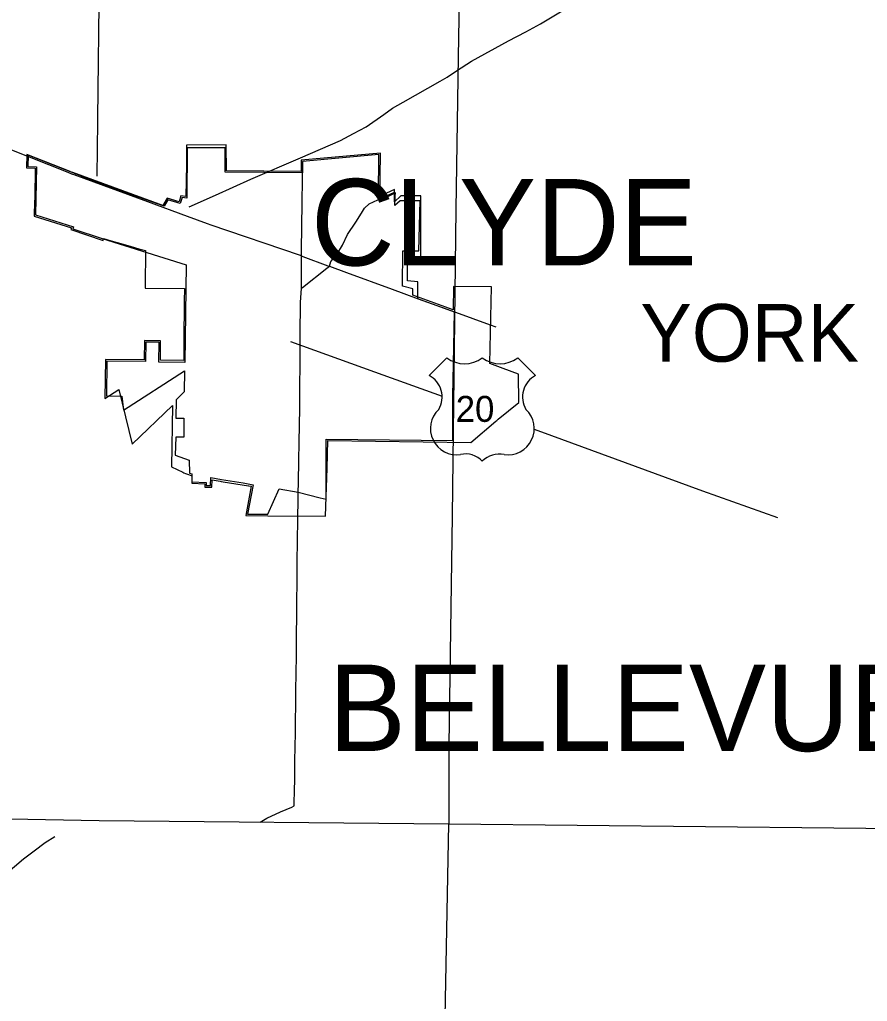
# Model space of a CAD drawing. Extents: x -232 to 448, y 619 to 1059.
# Drawn here: x 322.09 to 352.25, y 774.33 to 809.27 of the extents above; entities that cross this region are included whole.
import ezdxf

# ---------------------------------------------------------------- set-up
doc = ezdxf.new("R2010")
doc.units = 0
doc.layers.add('Default', color=7, linetype='Continuous')

msp = doc.modelspace()

# ---------------------------------------------------------------- linework, layer by layer
at = {"layer": 'Default'}
for p, q in [((322.346, 804.474), (322.336, 803.991)), ((322.397, 804.443), (322.388, 804.041)), ((322.336, 803.991), (322.643, 803.985)), ((322.388, 804.041), (322.695, 804.035)), ((323.941, 801.863), (323.917, 801.794)), ((324.007, 801.897), (323.983, 801.826)), ((325.065, 801.413), (325.08, 801.475)), ((338.877, 799.759), (337.522, 799.765)), ((338.818, 797.026), (338.877, 799.759)), ((326.531, 797.846), (326.521, 797.157)), ((327.107, 797.838), (326.531, 797.846)), ((326.581, 797.794), (326.572, 797.105)), ((327.055, 797.787), (326.581, 797.794)), ((327.045, 797.082), (327.055, 797.787)), ((327.098, 797.153), (327.107, 797.838)), ((325.146, 797.167), (325.127, 795.783)), ((326.521, 797.157), (325.146, 797.167)), ((325.197, 797.115), (325.179, 795.878)), ((326.572, 797.105), (325.197, 797.115)), ((327.964, 797.065), (327.045, 797.082)), ((327.928, 797.142), (327.098, 797.153)), ((337.289, 797.237), (336.655, 796.603)), ((337.289, 797.237), (336.655, 796.603)), ((340.444, 796.603), (339.81, 797.237)), ((340.444, 796.603), (339.81, 797.237)), ((327.952, 796.764), (327.946, 796.023)), ((339.85, 795.638), (339.84, 796.65)), ((325.623, 796.101), (326.094, 794.154)), ((325.179, 795.878), (325.721, 795.87)), ((325.721, 795.87), (325.784, 795.371)), ((327.665, 795.74), (327.653, 795.089)), ((327.653, 795.089), (327.933, 795.08)), ((330.328, 792.665), (330.14, 791.622)), ((330.401, 792.718), (330.201, 791.673)), ((330.918, 791.663), (331.325, 792.566)), ((330.14, 791.622), (330.917, 791.612)), ((330.201, 791.673), (330.918, 791.663)), ((330.917, 791.612), (332.973, 791.596))]:
    msp.add_line(p, q, dxfattribs=at)
for points in [[(337.783, 813.403), (337.69, 807.946), (337.612, 802.522), (337.471, 791.607), (337.356, 783.464), (337.363, 780.643)], [(328.117, 802.605), (329.06, 803.018), (330.318, 803.591), (332.085, 804.346), (333.504, 804.966), (333.973, 805.21), (334.42, 805.456), (335.041, 805.889), (335.36, 806.113), (335.732, 806.325), (337.048, 807.073), (337.304, 807.217), (337.629, 807.451), (338.168, 807.788), (339.485, 808.513), (340.098, 808.831), (340.622, 809.115), (341.213, 809.476), (342.394, 810.187), (342.996, 810.608), (344.264, 811.535), (344.768, 811.926)], [(324.855, 803.699), (324.877, 805.646), (324.877, 805.656), (324.878, 805.753), (324.936, 810.836), (324.936, 810.856), (324.937, 810.944), (324.94, 811.274)], [(310.733, 808.733), (314.782, 807.286), (314.803, 807.278), (314.883, 807.249), (319.325, 805.626), (319.339, 805.619), (319.424, 805.585), (322.369, 804.41)], [(328.056, 804.709), (328.044, 802.915), (327.867, 802.942), (327.805, 802.72), (327.362, 802.855), (327.228, 802.628), (325.044, 803.404)], [(328.021, 804.798), (328.023, 804.224), (328.023, 804.125), (328.023, 804.115), (328.006, 802.978)], [(332.101, 803.867), (329.455, 803.885), (329.44, 804.81), (328.021, 804.798)], [(334.871, 804.465), (332.148, 804.221), (332.148, 803.816), (329.404, 803.834), (329.398, 804.708), (328.056, 804.709)], [(327.18, 802.649), (323.985, 803.822), (323.898, 803.854), (323.887, 803.859), (322.346, 804.474)], [(322.369, 804.41), (323.867, 803.812), (323.879, 803.806), (323.967, 803.774), (324.017, 803.756)], [(325.044, 803.404), (322.397, 804.443)], [(334.923, 804.521), (332.105, 804.264)], [(334.854, 802.956), (334.871, 804.465)], [(334.904, 802.835), (334.923, 804.521)], [(322.643, 803.985), (322.627, 802.924), (322.626, 802.859), (322.625, 802.818), (322.608, 802.278)], [(322.695, 804.035), (322.66, 802.316)], [(332.105, 804.264), (332.101, 803.867)], [(332.152, 803.837), (332.156, 804.216)], [(324.017, 803.756), (326.641, 802.792)], [(332.137, 802.486), (332.152, 803.837)], [(328.006, 802.978), (327.829, 802.998), (327.77, 802.784), (327.339, 802.916), (327.18, 802.649)], [(334.827, 802.853), (334.955, 802.912), (335.399, 803.113), (335.419, 803.122)], [(336.252, 799.328), (336.252, 799.94), (335.886, 799.978), (335.886, 800.797), (336.36, 800.797), (336.36, 803.001), (335.654, 803.001), (335.425, 802.787), (335.425, 803.222), (334.854, 802.956)], [(335.456, 803.099), (334.904, 802.835)], [(335.442, 802.65), (335.453, 802.995), (335.456, 803.099)], [(326.641, 802.792), (328.053, 802.273)], [(333.108, 800.489), (333.166, 800.661), (333.372, 800.912), (333.581, 801.245), (333.75, 801.62), (334.049, 802.066), (334.25, 802.382), (334.356, 802.553), (334.523, 802.711), (334.827, 802.853)], [(335.622, 802.823), (335.442, 802.65)], [(336.074, 799.464), (336.075, 799.692), (335.706, 799.781), (335.721, 801.036), (336.297, 801.036), (336.334, 802.818), (335.622, 802.823)], [(322.608, 802.278), (323.941, 801.863)], [(322.66, 802.316), (324.007, 801.897)], [(328.053, 802.273), (328.759, 802.014), (328.794, 802.001), (328.861, 801.978), (332.065, 800.882), (332.118, 800.864)], [(332.118, 800.864), (332.119, 800.918), (332.132, 802.053), (332.132, 802.055), (332.133, 802.161), (332.137, 802.486)], [(323.917, 801.794), (325.065, 801.413)], [(323.983, 801.826), (325.028, 801.479)], [(325.028, 801.479), (328.011, 800.54), (327.964, 797.065)], [(325.08, 801.475), (325.346, 801.399), (325.69, 801.3), (326.026, 801.203), (326.334, 801.116), (326.573, 801.046)], [(326.573, 801.046), (326.553, 799.789), (326.552, 799.709)], [(332.112, 799.703), (332.112, 799.758), (332.118, 800.808), (332.118, 800.864)], [(332.118, 800.864), (332.17, 800.844), (333.056, 800.509), (333.108, 800.489)], [(333.021, 800.421), (333.065, 800.455), (333.108, 800.489)], [(333.108, 800.489), (333.721, 800.266)], [(332.112, 799.703), (332.155, 799.737), (333.021, 800.421)], [(333.721, 800.266), (335.344, 799.675), (336.273, 799.337)], [(337.522, 799.765), (337.509, 798.943)], [(326.552, 799.709), (327.956, 799.694), (327.958, 799.694)], [(327.958, 799.694), (327.945, 799.244)], [(332.076, 798.673), (332.082, 799.212), (332.112, 799.703)], [(337.509, 798.943), (336.074, 799.464)], [(327.945, 799.244), (327.945, 798.674), (327.935, 798.385), (327.931, 797.527), (327.928, 797.142)], [(337.554, 798.859), (336.252, 799.328)], [(336.273, 799.337), (337.6, 798.855)], [(337.496, 794.29), (337.5, 795.635), (337.5, 795.869), (337.522, 797.024), (337.554, 798.859)], [(337.6, 798.855), (338.826, 798.41)], [(332.064, 796.455), (332.065, 796.742), (332.068, 797.31), (332.072, 798.008), (332.075, 798.586), (332.076, 798.673)], [(338.826, 798.41), (339.03, 798.336)], [(331.728, 797.819), (334.715, 796.734), (337.12, 795.867)], [(339.84, 796.65), (339.833, 796.653), (339.286, 796.854), (338.818, 797.026)], [(325.784, 795.371), (327.952, 796.764)], [(332.001, 792.394), (332.009, 792.832), (332.022, 793.554), (332.033, 794.241), (332.042, 794.824), (332.053, 795.447), (332.062, 796.124), (332.064, 796.455)], [(325.127, 795.783), (325.623, 796.101)], [(327.946, 796.023), (327.665, 795.74)], [(338.14, 794.221), (339.031, 794.978), (339.065, 795.007), (339.114, 795.046), (339.85, 795.638)], [(326.094, 794.154), (327.525, 795.534)], [(327.525, 795.534), (327.488, 793.347)], [(327.933, 795.08), (327.929, 794.405)], [(340.396, 794.689), (341.006, 794.47), (345.054, 792.991), (346.387, 792.502), (349.046, 791.548)], [(327.929, 794.405), (327.643, 794.403), (327.625, 793.77), (328.127, 793.588), (328.135, 793.124), (328.221, 793.106), (328.219, 792.824), (328.726, 792.793), (328.727, 792.686), (328.879, 792.685), (328.89, 792.97)], [(332.002, 792.453), (332.784, 792.255), (332.989, 792.2), (332.989, 794.342)], [(332.973, 791.596), (333.031, 793.305), (333.057, 794.29), (338.14, 794.221)], [(332.989, 794.342), (337.496, 794.29)], [(327.488, 793.347), (327.894, 793.162), (327.934, 793.144), (327.996, 793.12), (328.097, 793.08), (328.216, 793.033)], [(328.216, 793.033), (328.211, 792.771), (328.675, 792.744), (328.676, 792.635), (328.927, 792.633), (328.943, 792.888)], [(328.89, 792.97), (329.267, 792.907), (330.043, 792.783), (330.401, 792.718)], [(328.943, 792.888), (329.006, 792.877), (329.22, 792.841), (329.265, 792.833), (329.327, 792.824), (330.238, 792.68), (330.243, 792.679), (330.328, 792.665)], [(331.325, 792.566), (332.002, 792.453)], [(331.991, 791.582), (331.996, 792.124), (332.001, 792.394)], [(331.862, 781.457), (331.867, 781.765), (331.878, 782.294), (331.885, 782.873), (331.896, 783.404), (331.901, 783.875), (331.907, 784.342), (331.914, 784.861), (331.919, 785.385), (331.924, 786.019), (331.934, 786.62), (331.942, 787.4), (331.95, 788.026), (331.955, 788.598), (331.96, 789.211), (331.967, 789.928), (331.98, 790.751), (331.989, 791.446), (331.991, 791.582)], [(304.351, 781.265), (308.271, 781.176), (313.252, 781.056), (318.548, 780.883), (324.919, 780.771), (337.363, 780.643)], [(330.648, 780.712), (330.883, 780.854), (331.365, 781.07), (331.77, 781.245)], [(331.77, 781.245), (331.859, 781.284), (331.862, 781.457)], [(336.743, 748.122), (337.363, 780.643)], [(337.363, 780.643), (360.181, 780.408), (370.026, 780.289)], [(320.841, 778.236), (321.068, 778.428), (321.492, 778.785), (321.904, 779.135), (322.227, 779.404), (322.606, 779.686), (323.005, 779.984), (323.347, 780.195)]]:
    msp.add_lwpolyline(points, dxfattribs=at)
for centre, radius, start, end in [((337.919, 798.038), 1.019, 231.813, 308.187), ((337.919, 798.038), 1.019, 231.813, 308.187), ((339.179, 798.038), 1.019, 231.813, 308.187), ((339.179, 798.038), 1.019, 231.813, 308.187), ((336.258, 795.837), 0.862, 329.1175, 62.6108), ((336.258, 795.837), 0.862, 329.1175, 62.6108), ((340.84, 795.837), 0.862, 117.3892, 210.8825), ((340.84, 795.837), 0.862, 117.3892, 210.8825), ((337.632, 794.714), 0.93, 133.0046, 278.7282), ((337.632, 794.714), 0.93, 133.0046, 278.7282), ((339.466, 794.714), 0.93, 261.2718, 46.9954), ((339.466, 794.714), 0.93, 261.2718, 46.9954), ((337.945, 792.98), 0.832, 43.4177, 101.8742), ((337.945, 792.98), 0.832, 43.4177, 101.8742), ((339.171, 792.925), 0.883, 79.9613, 134.7468), ((339.171, 792.925), 0.883, 79.9613, 134.7468)]:
    msp.add_arc(centre, radius, start, end, dxfattribs=at)

# ---------------------------------------------------------------- texts
for s, height, p in [('CLYDE', 3.078, (332.456, 800.519)), ('YORK', 2.052, (344.171, 797.095)), ('20', 0.9234, (337.604, 794.953)), ('BELLEVUE', 3.078, (333.084, 783.238))]:
    msp.add_text(s, height=height, dxfattribs=at).set_placement(p)

doc.saveas('drawing.dxf')
